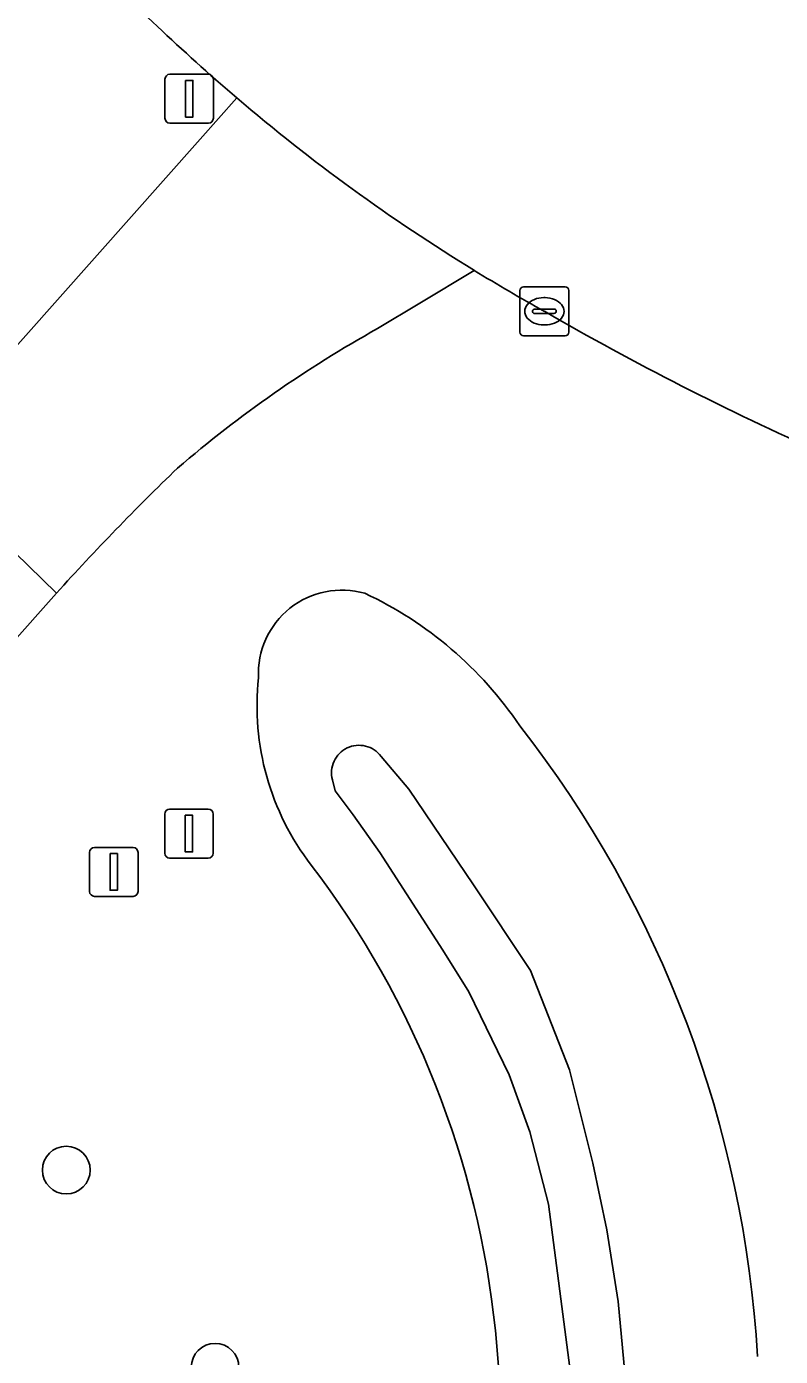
# Model space of a CAD drawing. Extents: x 157793 to 159380, y 380877 to 382313.
# Drawn here: x 158002.85 to 158018.27, y 381200.75 to 381227.96 of the extents above; entities that cross this region are included whole.
import ezdxf

# ---------------------------------------------------------------- set-up
doc = ezdxf.new("R2010")
doc.units = 0
for name, color, linetype in [('IMGEO_Afsluitpaal', 7, 'Continuous'), ('IMGEO_Boom', 7, 'Continuous'), ('IMGEO_Groenvoorziening', 7, 'Continuous'), ('IMGEO_Kolk', 7, 'Continuous'), ('IMGEO_Lichtmast', 7, 'Continuous'), ('IMGEO_Oever', 7, 'Continuous'), ('IMGEO_Rijbaan_lokaal_gesloten', 7, 'Continuous'), ('IMGEO_Rijbaan_lokaal_open', 7, 'Continuous'), ('IMGEO_Waterloop', 7, 'Continuous')]:
    doc.layers.add(name, color=color, linetype=linetype)

msp = doc.modelspace()

# ---------------------------------------------------------------- linework, layer by layer
at = {"layer": 'IMGEO_Afsluitpaal'}
for p, q in [((158005.775, 381211.944), (158006.565, 381211.944)), ((158006.565, 381211.944), (158005.775, 381211.944)), ((158005.675, 381211.044), (158005.675, 381211.844)), ((158005.675, 381211.844), (158005.675, 381211.044)), ((158006.665, 381211.844), (158006.665, 381211.044)), ((158006.665, 381211.044), (158006.665, 381211.844)), ((158004.238, 381211.16), (158005.028, 381211.16)), ((158005.028, 381211.16), (158004.238, 381211.16)), ((158004.138, 381210.26), (158004.138, 381211.06)), ((158004.138, 381211.06), (158004.138, 381210.26)), ((158005.128, 381211.06), (158005.128, 381210.26)), ((158005.128, 381210.26), (158005.128, 381211.06)), ((158006.565, 381210.944), (158005.775, 381210.944)), ((158005.775, 381210.944), (158006.565, 381210.944)), ((158005.028, 381210.16), (158004.238, 381210.16)), ((158004.238, 381210.16), (158005.028, 381210.16))]:
    msp.add_line(p, q, dxfattribs=at)
for points in [[(158006.095, 381211.819), (158006.245, 381211.819), (158006.245, 381211.069), (158006.095, 381211.069), (158006.095, 381211.819)], [(158004.558, 381211.035), (158004.708, 381211.035), (158004.708, 381210.285), (158004.558, 381210.285), (158004.558, 381211.035)]]:
    msp.add_lwpolyline(points, dxfattribs=at)
for centre, start, end in [((158005.775, 381211.844), 90, 180), ((158005.775, 381211.844), 90, 180), ((158006.565, 381211.844), 0, 90), ((158006.565, 381211.844), 360, 90), ((158004.238, 381211.06), 90, 180), ((158004.238, 381211.06), 90, 180), ((158005.028, 381211.06), 0, 90), ((158005.028, 381211.06), 360, 90), ((158005.775, 381211.044), 180, 270), ((158005.775, 381211.044), 180, 270), ((158006.565, 381211.044), 270, 0), ((158006.565, 381211.044), 270, 0), ((158004.238, 381210.26), 180, 270), ((158004.238, 381210.26), 180, 270), ((158005.028, 381210.26), 270, 0), ((158005.028, 381210.26), 270, 0)]:
    msp.add_arc(centre, 0.1, start, end, dxfattribs=at)
at = {"layer": 'IMGEO_Boom'}
for centre in [(158003.661, 381204.559), (158006.705, 381200.522)]:
    msp.add_circle(centre, 0.489, dxfattribs=at)
at = {"layer": 'IMGEO_Groenvoorziening'}
for points in [[(157999.529, 381217.921), (158000.611, 381219.139), (158006.398, 381225.653), (158007.147, 381226.5), (158006.718, 381226.872)], [(158012.009, 381222.969), (158010.894, 381222.299), (158010.031, 381221.781)], [(158003.459, 381216.367), (158002.487, 381215.27)], [(158014.988, 381170.868), (158012.439, 381201.273)]]:
    msp.add_lwpolyline(points, dxfattribs=at)
for centre, radius, start, end in [((158046.21, 381271.258), 59.412, 224.17761, 228.33925), ((158032.157, 381255.881), 38.59, 238.5261, 240.9908), ((158042.916, 381272.945), 58.741, 239.8846, 246.12824), ((158022.176, 381200.022), 24.919, 119.169, 130.6684), ((158043.593, 381179.937), 54.203, 134.0058, 137.7696), ((158009.299, 381214.721), 1.707, 74.0796, 182.9371), ((158006.458, 381209.283), 7.815, 33.9713, 64.9482), ((158012.881, 381214.052), 5.318, 173.7188, 217.7097), ((157994.663, 381199.39), 23.181, 3.3525, 37.9619), ((157993.646, 381199.351), 18.892, 5.8404, 37.3012)]:
    msp.add_arc(centre, radius, start, end, dxfattribs=at)
at = {"layer": 'IMGEO_Kolk'}
for p, q in [((158012.942, 381221.707), (158012.942, 381222.559)), ((158013.017, 381222.633), (158013.869, 381222.633)), ((158013.943, 381222.559), (158013.943, 381221.707)), ((158013.43, 381222.413), (158013.455, 381222.413)), ((158013.201, 381222.127), (158013.201, 381222.139)), ((158013.639, 381222.09), (158013.241, 381222.09)), ((158013.244, 381222.176), (158013.642, 381222.176)), ((158013.685, 381222.139), (158013.685, 381222.127)), ((158013.453, 381221.853), (158013.428, 381221.853)), ((158013.869, 381221.633), (158013.017, 381221.633))]:
    msp.add_line(p, q, dxfattribs=at)
for points in [[(158012.942, 381221.707), (158012.942, 381222.559)], [(158013.017, 381222.633), (158013.869, 381222.633)], [(158013.943, 381222.559), (158013.943, 381221.707)], [(158013.869, 381221.633), (158013.017, 381221.633)]]:
    msp.add_lwpolyline(points, dxfattribs=at)
for centre, radius, start, end in [((158013.019, 381222.557), 0.0765, 91.552, 178.448), ((158013.019, 381222.557), 0.0765, 91.552, 178.448), ((158013.867, 381222.557), 0.0765, 1.552, 88.448), ((158013.867, 381222.557), 0.0765, 1.552, 88.448), ((158013.241, 381222.136), 0.0403, 85.8775, 175.7526), ((158013.238, 381222.126), 0.0366, 178.938, 274.7102), ((158013.642, 381222.133), 0.043, 264.8664, 352.4533), ((158013.646, 381222.138), 0.0386, 1.7309, 96.639), ((158013.019, 381221.709), 0.0765, 181.552, 268.448), ((158013.019, 381221.709), 0.0765, 181.552, 268.448), ((158013.867, 381221.709), 0.0765, 271.552, 358.448), ((158013.867, 381221.709), 0.0765, 271.552, 358.448)]:
    msp.add_arc(centre, radius, start, end, dxfattribs=at)
for centre, major_axis, ratio, start_param, end_param in [((158013.429, 381222.133), (-0.387, 0.002), 0.722429, 4.712389, 7.853982), ((158013.454, 381222.133), (-0.39, 0.002), 0.717154, 1.570796, 4.712389)]:
    msp.add_ellipse(centre, major_axis=major_axis, ratio=ratio, start_param=start_param, end_param=end_param, dxfattribs=at)
at = {"layer": 'IMGEO_Lichtmast'}
for p, q in [((158005.68, 381226.084), (158005.68, 381226.884)), ((158005.68, 381226.884), (158005.68, 381226.084)), ((158005.78, 381226.984), (158006.57, 381226.984)), ((158006.57, 381226.984), (158005.78, 381226.984)), ((158006.67, 381226.884), (158006.67, 381226.084)), ((158006.67, 381226.084), (158006.67, 381226.884)), ((158006.57, 381225.984), (158005.78, 381225.984)), ((158005.78, 381225.984), (158006.57, 381225.984))]:
    msp.add_line(p, q, dxfattribs=at)
msp.add_lwpolyline([(158006.1, 381226.859), (158006.25, 381226.859), (158006.25, 381226.109), (158006.1, 381226.109), (158006.1, 381226.859)], dxfattribs=at)
for centre, start, end in [((158005.78, 381226.884), 90, 180), ((158005.78, 381226.884), 90, 180), ((158006.57, 381226.884), 0, 90), ((158006.57, 381226.884), 360, 90), ((158005.78, 381226.084), 180, 270), ((158005.78, 381226.084), 180, 270), ((158006.57, 381226.084), 270, 0), ((158006.57, 381226.084), 270, 0)]:
    msp.add_arc(centre, 0.1, start, end, dxfattribs=at)
at = {"layer": 'IMGEO_Oever'}
for points in [[(158013.964, 381200.509), (158013.525, 381203.859), (158013.146, 381205.342), (158012.722, 381206.51), (158011.899, 381208.208), (158011.366, 381209.06), (158010.074, 381211.056), (158009.533, 381211.827), (158009.165, 381212.317), (158009.106, 381212.544), (158009.096, 381212.592), (158009.089, 381212.64), (158009.087, 381212.689), (158009.089, 381212.737), (158009.095, 381212.785), (158009.105, 381212.833), (158009.12, 381212.879), (158009.138, 381212.924), (158009.16, 381212.968), (158009.186, 381213.009), (158009.215, 381213.048), (158009.248, 381213.084), (158009.283, 381213.117), (158009.321, 381213.147), (158009.362, 381213.174), (158009.405, 381213.197), (158009.45, 381213.216), (158009.496, 381213.231), (158009.543, 381213.243), (158009.591, 381213.25), (158009.64, 381213.253), (158009.689, 381213.251), (158009.737, 381213.246), (158009.785, 381213.236), (158009.831, 381213.222), (158009.877, 381213.205), (158009.92, 381213.183), (158009.962, 381213.158), (158010.001, 381213.129), (158010.037, 381213.097), (158010.071, 381213.062), (158010.102, 381213.024), (158010.67, 381212.353), (158011.99, 381210.394), (158013.157, 381208.641), (158013.959, 381206.61), (158014.436, 381204.699), (158014.718, 381203.337), (158014.954, 381201.869), (158016.119, 381189.401)], [(158012.439, 381201.273), (158014.988, 381170.868)]]:
    msp.add_lwpolyline(points, dxfattribs=at)
for centre, radius, start, end in [((158009.299, 381214.721), 1.707, 74.0796, 182.9371), ((158006.458, 381209.283), 7.815, 33.9713, 64.9482), ((158012.881, 381214.052), 5.318, 173.7188, 217.7097), ((157994.663, 381199.39), 23.181, 3.3525, 37.9619), ((157993.646, 381199.351), 18.892, 5.8404, 37.3012)]:
    msp.add_arc(centre, radius, start, end, dxfattribs=at)
at = {"layer": 'IMGEO_Rijbaan_lokaal_gesloten'}
msp.add_lwpolyline([(158006.718, 381226.872), (158007.147, 381226.5)], dxfattribs=at)
for centre, radius, start, end in [((158046.21, 381271.258), 59.412, 224.17761, 228.33925), ((158032.111, 381255.761), 38.463, 229.5311, 238.4913), ((158032.157, 381255.881), 38.59, 238.5261, 240.9908), ((158042.916, 381272.945), 58.741, 239.8846, 246.12824)]:
    msp.add_arc(centre, radius, start, end, dxfattribs=at)
at = {"layer": 'IMGEO_Rijbaan_lokaal_open'}
for points in [[(158007.147, 381226.5), (158006.398, 381225.653), (158000.611, 381219.139), (158003.459, 381216.367)], [(158010.031, 381221.781), (158010.894, 381222.299), (158012.009, 381222.969)], [(158002.487, 381215.27), (158003.459, 381216.367), (158000.611, 381219.139), (157999.529, 381217.921)]]:
    msp.add_lwpolyline(points, dxfattribs=at)
for centre, radius, start, end in [((158032.111, 381255.761), 38.463, 229.5311, 238.4913), ((158022.176, 381200.022), 24.919, 119.169, 130.6684), ((158043.593, 381179.937), 54.203, 134.0058, 137.7696)]:
    msp.add_arc(centre, radius, start, end, dxfattribs=at)
at = {"layer": 'IMGEO_Waterloop'}
msp.add_lwpolyline([(158016.119, 381189.401), (158014.954, 381201.869), (158014.718, 381203.337), (158014.436, 381204.699), (158013.959, 381206.61), (158013.157, 381208.641), (158011.99, 381210.394), (158010.67, 381212.353), (158010.102, 381213.024), (158010.071, 381213.062), (158010.037, 381213.097), (158010.001, 381213.129), (158009.962, 381213.158), (158009.92, 381213.183), (158009.877, 381213.205), (158009.831, 381213.222), (158009.785, 381213.236), (158009.737, 381213.246), (158009.689, 381213.251), (158009.64, 381213.253), (158009.591, 381213.25), (158009.543, 381213.243), (158009.496, 381213.231), (158009.45, 381213.216), (158009.405, 381213.197), (158009.362, 381213.174), (158009.321, 381213.147), (158009.283, 381213.117), (158009.248, 381213.084), (158009.215, 381213.048), (158009.186, 381213.009), (158009.16, 381212.968), (158009.138, 381212.924), (158009.12, 381212.879), (158009.105, 381212.833), (158009.095, 381212.785), (158009.089, 381212.737), (158009.087, 381212.689), (158009.089, 381212.64), (158009.096, 381212.592), (158009.106, 381212.544), (158009.165, 381212.317), (158009.533, 381211.827), (158010.074, 381211.056), (158011.366, 381209.06), (158011.899, 381208.208), (158012.722, 381206.51), (158013.146, 381205.342), (158013.525, 381203.859), (158013.964, 381200.509)], dxfattribs=at)

doc.saveas('drawing.dxf')
